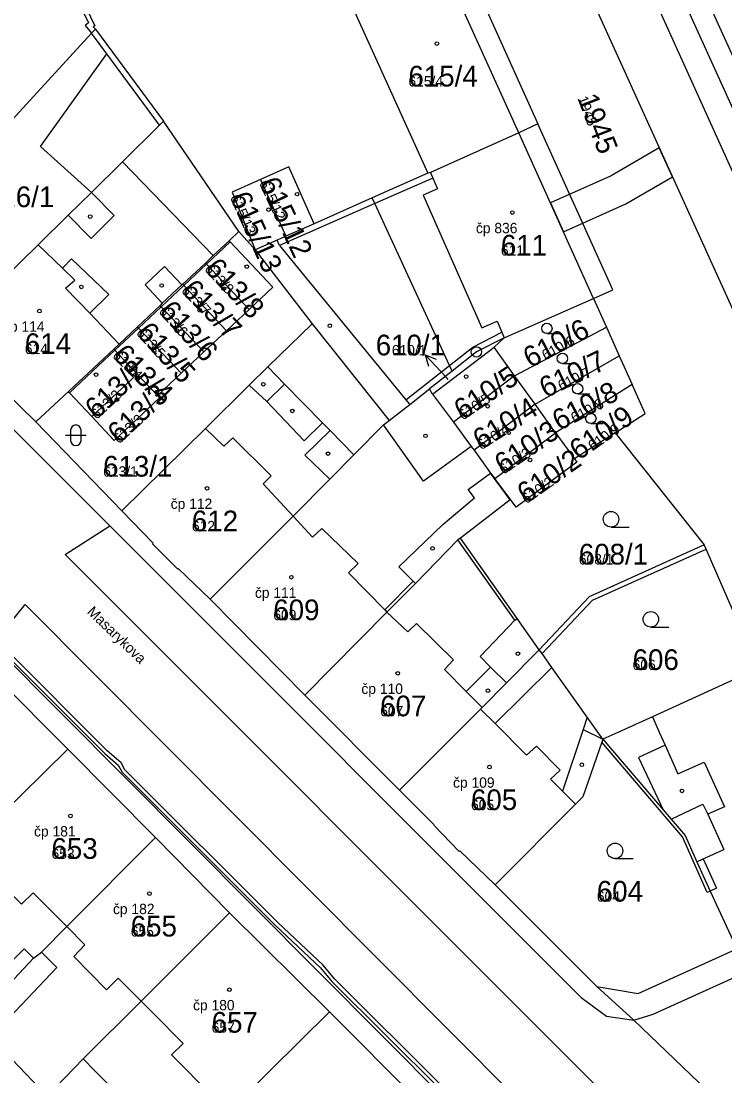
# Model space of a CAD drawing. Extents: x -763628 to -761565, y -976033 to -973833.
# Drawn here: x -762122 to -762054, y -974505.4 to -974403.6 of the extents above; entities that cross this region are included whole.
import ezdxf

# ---------------------------------------------------------------- set-up
doc = ezdxf.new("R2010")
doc.units = 0
for name, color, linetype in [('KN_cisla parcel 1000', 7, 'Continuous'), ('KN_cisla parcel 500', 7, 'Continuous'), ('KN_cisla parcel znacky', 7, 'Continuous'), ('KN_cisla popisna 500', 7, 'Continuous'), ('KN_hranice parcel', 7, 'Continuous'), ('KN_popisy', 7, 'Continuous'), ('KN_vecna bremena', 7, 'Continuous'), ('KN_vnitrni kresba parcel', 7, 'Continuous'), ('KN_znacky bodu BP', 7, 'Continuous'), ('KN_znacky budov', 7, 'Continuous'), ('KN_znacky kultur', 7, 'Continuous')]:
    doc.layers.add(name, color=color, linetype=linetype)

msp = doc.modelspace()

# ---------------------------------------------------------------- linework, layer by layer
at = {"layer": 'KN_cisla parcel znacky'}
for p, q in [((-762080.9, -974437.99), (-762082.95, -974435.8)), ((-762082.95, -974435.8), (-762081.9, -974436.19)), ((-762082.95, -974435.8), (-762082.63, -974436.87)), ((-762080.74, -974438.16), (-762080.9, -974437.99))]:
    msp.add_line(p, q, dxfattribs=at)
at = {"layer": 'KN_hranice parcel'}
for p, q in [((-762029.94, -974482.65), (-762098.09, -974332.69)), ((-762073.92, -974414.33), (-762081.33, -974397.92)), ((-762090.16, -974401.85), (-762082.71, -974418.25)), ((-762114.84, -974404.34), (-762108.25, -974413.23)), ((-762100.96, -974423.86), (-762108.25, -974413.23)), ((-762066.7, -974430.33), (-762073.92, -974414.33)), ((-762098.87, -974418.86), (-762096.44, -974424.34)), ((-762100.96, -974423.86), (-762101.92, -974424.76)), ((-762099.41, -974425.66), (-762100.96, -974423.86)), ((-762093.7, -974423.13), (-762096.44, -974424.34)), ((-762120.37, -974425.15), (-762123.89, -974428.62)), ((-762099.41, -974425.66), (-762093.9, -974432.78)), ((-762104.21, -974426.92), (-762106.4, -974428.97)), ((-762075.32, -974434.14), (-762066.7, -974430.33)), ((-762066.7, -974430.33), (-762065.45, -974433.1)), ((-762108.58, -974431.02), (-762110.77, -974433.08)), ((-762099.99, -974431.4), (-762102.18, -974433.46)), ((-762093.9, -974432.78), (-762086.43, -974442.12)), ((-762102.18, -974433.46), (-762104.36, -974435.51)), ((-762074.32, -974437.81), (-762065.45, -974433.1)), ((-762065.45, -974433.1), (-762064.2, -974435.88)), ((-762082.25, -974439.58), (-762076.31, -974435.05)), ((-762076.31, -974435.05), (-762075.32, -974434.14)), ((-762074.32, -974437.81), (-762076.31, -974435.05)), ((-762113.06, -974435.24), (-762117.44, -974439.34)), ((-762104.36, -974435.51), (-762106.55, -974437.57)), ((-762072.34, -974440.56), (-762064.2, -974435.88)), ((-762064.2, -974435.88), (-762062.94, -974438.66)), ((-762115.18, -974441.75), (-762110.8, -974437.64)), ((-762108.85, -974439.72), (-762110.8, -974437.64)), ((-762106.55, -974437.57), (-762108.85, -974439.72)), ((-762074.32, -974437.81), (-762080.24, -974442.3)), ((-762072.34, -974440.56), (-762074.32, -974437.81)), ((-762082.25, -974439.58), (-762082.55, -974439.07)), ((-762062.94, -974438.66), (-762070.35, -974443.32)), ((-762117.44, -974439.34), (-762120.6, -974442.25)), ((-762082.25, -974439.58), (-762080.24, -974442.3)), ((-762072.34, -974440.56), (-762078.24, -974445)), ((-762070.35, -974443.32), (-762072.34, -974440.56)), ((-762120.6, -974442.25), (-762112.27, -974450.86)), ((-762076.23, -974447.72), (-762070.35, -974443.32)), ((-762070.35, -974443.32), (-762068.54, -974445.84)), ((-762064.61, -974443.31), (-762055.99, -974454.13)), ((-762068.31, -974446.16), (-762074.18, -974450.49)), ((-762068.54, -974445.84), (-762068.31, -974446.16)), ((-762074.71, -974449.77), (-762076.23, -974447.72)), ((-762074.76, -974449.8), (-762079.56, -974453.5)), ((-762074.71, -974449.77), (-762074.76, -974449.8)), ((-762074.18, -974450.49), (-762074.71, -974449.77)), ((-762094.6, -974468.66), (-762103.76, -974459.4)), ((-762126.02, -974465.34), (-762117.51, -974473.88)), ((-762094.6, -974468.66), (-762085.44, -974477.85)), ((-762117.51, -974473.88), (-762125.51, -974481.76)), ((-762109.04, -974482.4), (-762117.51, -974473.88)), ((-762101.87, -974489.69), (-762109.04, -974482.4)), ((-762076.21, -974486.98), (-762066.36, -974496.79)), ((-762092.22, -974499.25), (-762101.87, -974489.69)), ((-762082.72, -974508.74), (-762092.22, -974499.25)), ((-762119.51, -974507.39), (-762116.02, -974503.78))]:
    msp.add_line(p, q, dxfattribs=at)
for points in [[(-762090.92, -974329.16), (-762022.62, -974479.3), (-762010.25, -974510.91), (-761990.08, -974562.42), (-761987.47, -974568.32)], [(-762122.77, -974387.64), (-762114.88, -974404), (-762115.06, -974404.1), (-762114.84, -974404.34)], [(-762114.84, -974404.34), (-762115.21, -974404.73), (-762127.8, -974418.42), (-762136.13, -974427.26)], [(-762108.25, -974413.23), (-762108.64, -974413.61), (-762112.23, -974417.14), (-762115.23, -974420.1), (-762117.46, -974422.3), (-762120.37, -974425.15)], [(-762073.92, -974414.33), (-762082.46, -974418.19), (-762082.71, -974418.25)], [(-762093.7, -974423.13), (-762096.13, -974417.64), (-762098.87, -974418.86)], [(-762082.71, -974418.25), (-762088.08, -974420.63), (-762093.7, -974423.13)], [(-762098.87, -974418.86), (-762101.61, -974420.08), (-762099.41, -974425.66)], [(-762101.92, -974424.76), (-762103.44, -974426.18), (-762104.21, -974426.92)], [(-762101.92, -974424.76), (-762101.81, -974424.88), (-762097.7, -974429.25), (-762099.99, -974431.4)], [(-762096.44, -974424.34), (-762097.27, -974424.71), (-762099.41, -974425.66)], [(-762099.99, -974431.4), (-762104.1, -974427.03), (-762104.21, -974426.92)], [(-762106.4, -974428.97), (-762106.48, -974429.03), (-762108.37, -974430.8), (-762108.58, -974431.02)], [(-762102.18, -974433.46), (-762106.29, -974429.09), (-762106.4, -974428.97)], [(-762104.36, -974435.51), (-762108.47, -974431.14), (-762108.58, -974431.02)], [(-762093.9, -974432.78), (-762098.18, -974436.96), (-762099.98, -974438.73), (-762104.21, -974442.91), (-762112.27, -974450.86)], [(-762129.14, -974433.79), (-762126.14, -974436.78), (-762126.22, -974436.88), (-762123.74, -974439.37), (-762123.66, -974439.27), (-762120.6, -974442.25)], [(-762110.77, -974433.08), (-762112.55, -974434.75), (-762113.06, -974435.24)], [(-762106.55, -974437.57), (-762110.66, -974433.2), (-762110.77, -974433.08)], [(-762075.32, -974434.14), (-762078.01, -974435.51), (-762080.36, -974437.35), (-762082.55, -974439.07)], [(-762110.8, -974437.64), (-762112.96, -974435.35), (-762113.06, -974435.24)], [(-762086.43, -974442.12), (-762084.46, -974440.57), (-762082.55, -974439.07)], [(-762064.61, -974443.31), (-762061.69, -974441.44), (-762062.94, -974438.66)], [(-762115.18, -974441.75), (-762117.33, -974439.46), (-762117.44, -974439.34)], [(-762108.85, -974439.72), (-762108.64, -974439.94), (-762113.01, -974444.05), (-762115.18, -974441.75)], [(-762103.76, -974459.4), (-762095.73, -974451.38), (-762092.19, -974447.81), (-762089.86, -974445.45), (-762086.98, -974442.55), (-762086.43, -974442.12)], [(-762080.24, -974442.3), (-762078.51, -974444.64), (-762078.24, -974445)], [(-762064.61, -974443.31), (-762068.23, -974445.65), (-762068.54, -974445.84)], [(-762078.24, -974445), (-762076.64, -974447.21), (-762076.23, -974447.72)], [(-762112.27, -974450.86), (-762109.25, -974453.99), (-762109.31, -974454.05), (-762106.88, -974456.49), (-762106.83, -974456.43), (-762103.76, -974459.4)], [(-762079.56, -974453.5), (-762079.8, -974453.67), (-762083.91, -974457.87), (-762086.66, -974460.64), (-762094.6, -974468.66)], [(-762071.93, -974464.27), (-762074.07, -974461.25), (-762079.56, -974453.5)], [(-762055.99, -974454.13), (-762067.1, -974459.16), (-762071.93, -974464.27)], [(-762050.77, -974466.08), (-762055.81, -974454.55), (-762055.99, -974454.13)], [(-762071.93, -974464.27), (-762075.1, -974467.47), (-762077.46, -974469.86), (-762077.6, -974470), (-762085.44, -974477.85)], [(-762065.8, -974472.92), (-762067.3, -974470.8), (-762070.72, -974465.98), (-762071.67, -974464.64), (-762071.93, -974464.27)], [(-762050.77, -974466.08), (-762061, -974470.74), (-762064.62, -974472.38), (-762065.8, -974472.92)], [(-762065.8, -974472.92), (-762065.9, -974473.2), (-762067.72, -974478.47), (-762068.44, -974479.19), (-762076.21, -974486.98)], [(-762065.8, -974472.92), (-762059.96, -974479.73), (-762059.18, -974480.64), (-762057.83, -974482.21), (-762056.7, -974484.75), (-762055.43, -974487.59), (-762052.85, -974493.15)], [(-762085.44, -974477.85), (-762082.08, -974481.17), (-762082.14, -974481.23), (-762079.67, -974483.75), (-762079.6, -974483.69), (-762076.21, -974486.98)], [(-762123.62, -974497.06), (-762120.83, -974494.05), (-762120.06, -974493.48), (-762117.6, -974491), (-762109.04, -974482.4)], [(-762116.02, -974503.78), (-762110.43, -974498.21), (-762101.87, -974489.69)], [(-762066.36, -974496.79), (-762062.36, -974497.49), (-762052.85, -974493.15)], [(-762054.93, -974507.59), (-762062.79, -974500.05), (-762066.36, -974496.79)], [(-762106.47, -974513.39), (-762105.07, -974512), (-762100.87, -974507.81), (-762092.22, -974499.25)], [(-762126.68, -974500.14), (-762124.98, -974501.7), (-762119.51, -974507.39)], [(-762116.02, -974503.78), (-762114.88, -974504.93), (-762111.02, -974508.81), (-762106.47, -974513.39)]]:
    msp.add_lwpolyline(points, dxfattribs=at)
at = {"layer": 'KN_vecna bremena'}
msp.add_lwpolyline([(-762064.97, -974418.49), (-762070.86, -974421.11), (-762069.6, -974423.9), (-762063.57, -974421.21), (-762059.06, -974418.58), (-762060.33, -974415.78)], close=True, dxfattribs=at)
for points in [[(-762123.72, -974464.5), (-762113.94, -974474.3), (-762112.64, -974475.43), (-762112.26, -974476.09), (-762097.42, -974490.91), (-762093.07, -974494.99), (-762092, -974496.31), (-762081.47, -974506.75), (-762072.53, -974516.18), (-762064.86, -974524.41), (-762058.71, -974531.47), (-762056.63, -974533.56), (-762051.3, -974540.24), (-762050.09, -974541.39), (-762036.79, -974557.85), (-762023.71, -974574.2), (-762023.52, -974574.98), (-762023.93, -974577.51), (-762023.71, -974578.37), (-762016.23, -974588.63), (-762014.6, -974591.3)], [(-762012.86, -974592.16), (-762014.34, -974591.06), (-762015.93, -974588.43), (-762023.39, -974578.21), (-762023.57, -974577.49), (-762023.16, -974574.96), (-762023.39, -974574.04), (-762036.51, -974557.63), (-762049.83, -974541.15), (-762051.04, -974540), (-762056.37, -974533.32), (-762058.45, -974531.23), (-762064.6, -974524.17), (-762081.21, -974506.51), (-762091.74, -974496.07), (-762092.81, -974494.75), (-762097.18, -974490.65), (-762111.98, -974475.87), (-762112.36, -974475.21), (-762113.7, -974474.04), (-762123.48, -974464.26)]]:
    msp.add_lwpolyline(points, dxfattribs=at)
at = {"layer": 'KN_vnitrni kresba parcel'}
for p, q in [((-762020.6, -974479.1), (-762087.69, -974330.69)), ((-762024.82, -974481.02), (-762091.88, -974332.66)), ((-762094.85, -974363.1), (-762072.06, -974413.49)), ((-762123.17, -974387.84), (-762115.51, -974403.72)), ((-762115.51, -974403.72), (-762115.82, -974403.99)), ((-762115.82, -974403.99), (-762115.21, -974404.73)), ((-762113.74, -974406.72), (-762115.21, -974404.73)), ((-762120.15, -974415.67), (-762113.74, -974406.72)), ((-762108.64, -974413.61), (-762113.74, -974406.72)), ((-762072.06, -974413.49), (-762073.92, -974414.33)), ((-762064.82, -974429.5), (-762072.06, -974413.49)), ((-762115.23, -974420.1), (-762120.15, -974415.67)), ((-762103.44, -974426.18), (-762112.23, -974417.14)), ((-762082.22, -974418.72), (-762087.82, -974421.18)), ((-762082.46, -974418.19), (-762082.22, -974418.72)), ((-762082.22, -974418.72), (-762081.76, -974419.74)), ((-762081.76, -974419.74), (-762083.15, -974420.36)), ((-762115.23, -974420.1), (-762113.02, -974422.34)), ((-762087.82, -974421.18), (-762088.08, -974420.63)), ((-762083.15, -974420.36), (-762077.48, -974433.19)), ((-762087.82, -974421.18), (-762097.03, -974425.23)), ((-762080.6, -974436.83), (-762087.82, -974421.18)), ((-762115.26, -974424.54), (-762117.46, -974422.3)), ((-762113.02, -974422.34), (-762115.26, -974424.54)), ((-762104.1, -974427.03), (-762101.81, -974424.88)), ((-762097.03, -974425.23), (-762097.27, -974424.71)), ((-762120.37, -974425.15), (-762118.03, -974427.42)), ((-762097.03, -974425.23), (-762084.82, -974440.13)), ((-762118.03, -974427.42), (-762117.15, -974426.5)), ((-762117.15, -974426.5), (-762113.54, -974429.96)), ((-762116.83, -974428.57), (-762118.03, -974427.42)), ((-762110.04, -974429.02), (-762108.15, -974427.25)), ((-762108.15, -974427.25), (-762106.48, -974429.03)), ((-762106.29, -974429.09), (-762104.1, -974427.03)), ((-762117.72, -974429.36), (-762116.83, -974428.57)), ((-762115.37, -974431.75), (-762117.72, -974429.36)), ((-762113.54, -974429.96), (-762115.37, -974431.75)), ((-762108.37, -974430.8), (-762110.04, -974429.02)), ((-762108.47, -974431.14), (-762106.29, -974429.09)), ((-762066.7, -974430.33), (-762064.82, -974429.5)), ((-762115.37, -974431.75), (-762112.55, -974434.75)), ((-762110.66, -974433.2), (-762108.47, -974431.14)), ((-762077.48, -974433.19), (-762076.02, -974432.55)), ((-762076.02, -974432.55), (-762075.56, -974433.61)), ((-762110.66, -974433.2), (-762112.96, -974435.35)), ((-762078.35, -974435.06), (-762075.56, -974433.61)), ((-762075.56, -974433.61), (-762075.32, -974434.14)), ((-762080.6, -974436.83), (-762078.35, -974435.06)), ((-762117.33, -974439.46), (-762112.96, -974435.35)), ((-762098.18, -974436.96), (-762096.56, -974438.62)), ((-762084.82, -974440.13), (-762080.6, -974436.83)), ((-762080.36, -974437.35), (-762080.6, -974436.83)), ((-762127.39, -974438.34), (-762121.89, -974443.86)), ((-762098.26, -974440.28), (-762099.98, -974438.73)), ((-762098.26, -974440.28), (-762096.56, -974438.62)), ((-762096.56, -974438.62), (-762092.9, -974442.35)), ((-762084.82, -974440.13), (-762084.46, -974440.57)), ((-762094.65, -974444.08), (-762098.26, -974440.28)), ((-762102.41, -974444.62), (-762104.21, -974442.91)), ((-762092.9, -974442.35), (-762094.65, -974444.08)), ((-762094.59, -974445.47), (-762092.16, -974443.1)), ((-762092.9, -974442.35), (-762092.16, -974443.1)), ((-762092.16, -974443.1), (-762089.86, -974445.45)), ((-762083.12, -974447.99), (-762086.98, -974442.55)), ((-762121.89, -974443.86), (-762113.43, -974452.31)), ((-762101.54, -974443.81), (-762102.41, -974444.62)), ((-762097.84, -974447.46), (-762101.54, -974443.81)), ((-762078.51, -974444.64), (-762083.12, -974447.99)), ((-762092.19, -974447.81), (-762094.59, -974445.47)), ((-762078.8, -974448.78), (-762076.64, -974447.21)), ((-762076.54, -974447.35), (-762076.64, -974447.21)), ((-762098.63, -974448.26), (-762097.84, -974447.46)), ((-762095.73, -974451.38), (-762098.63, -974448.26)), ((-762074.76, -974449.8), (-762076.54, -974447.35)), ((-762078.2, -974449.6), (-762078.8, -974448.78)), ((-762081.26, -974452.17), (-762078.2, -974449.6)), ((-762095.73, -974451.38), (-762093.84, -974453.4)), ((-762117.76, -974455.06), (-762113.43, -974452.31)), ((-762113.43, -974452.31), (-762067.88, -974497.86)), ((-762085.5, -974456.28), (-762081.26, -974452.17)), ((-762093.84, -974453.4), (-762092.94, -974452.55)), ((-762092.94, -974452.55), (-762089.45, -974455.94)), ((-762074.31, -974461.42), (-762079.8, -974453.67)), ((-762068.64, -974504.19), (-762117.76, -974455.06)), ((-762066.78, -974459.47), (-762055.81, -974454.55)), ((-762089.45, -974455.94), (-762090.36, -974456.85)), ((-762084.12, -974457.66), (-762085.5, -974456.28)), ((-762090.36, -974456.85), (-762086.87, -974460.43)), ((-762086.87, -974460.43), (-762084.12, -974457.66)), ((-762084.12, -974457.66), (-762083.91, -974457.87)), ((-762071.67, -974464.64), (-762066.78, -974459.47)), ((-762124.76, -974463.77), (-762121.64, -974459.89)), ((-762121.64, -974459.89), (-762063.11, -974518.63)), ((-762086.87, -974460.43), (-762086.66, -974460.64)), ((-762086.66, -974460.64), (-762084.65, -974462.53)), ((-762077.65, -974464.94), (-762074.31, -974461.42)), ((-762074.31, -974461.42), (-762074.07, -974461.25)), ((-762084.65, -974462.53), (-762083.79, -974461.73)), ((-762083.79, -974461.73), (-762080.23, -974465.26)), ((-762124.76, -974463.77), (-762072.53, -974516.18)), ((-762080.23, -974465.26), (-762081.1, -974466.19)), ((-762076.64, -974465.94), (-762077.65, -974464.94)), ((-762081.1, -974466.19), (-762078.99, -974468.31)), ((-762078.99, -974468.31), (-762076.64, -974465.94)), ((-762076.64, -974465.94), (-762075.1, -974467.47)), ((-762070.72, -974465.98), (-762076.19, -974471.41)), ((-762078.99, -974468.31), (-762077.46, -974469.86)), ((-762076.19, -974471.41), (-762077.6, -974470)), ((-762061, -974470.74), (-762060.33, -974472.23)), ((-762076.19, -974471.41), (-762073.16, -974474.46)), ((-762067.3, -974470.8), (-762067.7, -974471.99)), ((-762067.7, -974471.99), (-762069.69, -974477.94)), ((-762067.7, -974471.99), (-762065.8, -974472.92)), ((-762060.33, -974472.23), (-762059.77, -974473.48)), ((-762073.16, -974474.46), (-762072.21, -974473.57)), ((-762072.21, -974473.57), (-762069.91, -974475.89)), ((-762058.1, -974482.34), (-762065.9, -974473.2)), ((-762059.77, -974473.48), (-762062.33, -974474.67)), ((-762059.77, -974473.48), (-762058.54, -974476.27)), ((-762062.33, -974474.67), (-762059.96, -974479.73)), ((-762058.54, -974476.27), (-762056.01, -974475.12)), ((-762056.01, -974475.12), (-762054.03, -974479.43)), ((-762069.91, -974475.89), (-762070.86, -974476.77)), ((-762070.86, -974476.77), (-762069.69, -974477.94)), ((-762069.69, -974477.94), (-762068.44, -974479.19)), ((-762059.18, -974480.64), (-762056.11, -974479.18)), ((-762056.11, -974479.18), (-762055.63, -974480.15)), ((-762054.03, -974479.43), (-762055.63, -974480.15)), ((-762055.63, -974480.15), (-762054.09, -974483.57)), ((-762055.7, -974487.71), (-762058.1, -974482.34)), ((-762056.1, -974484.48), (-762054.09, -974483.57)), ((-762121.99, -974488.86), (-762125.98, -974484.91)), ((-762056.7, -974484.75), (-762056.1, -974484.48)), ((-762056.1, -974484.48), (-762054.8, -974487.29)), ((-762120.84, -974487.76), (-762121.99, -974488.86)), ((-762117.6, -974491), (-762120.84, -974487.76)), ((-762055.43, -974487.59), (-762055.7, -974487.71)), ((-762054.8, -974487.29), (-762055.43, -974487.59)), ((-762115.85, -974492.78), (-762117.6, -974491)), ((-762060.91, -974499.47), (-762042.43, -974491.06)), ((-762123.17, -974494.61), (-762121.73, -974493.16)), ((-762121.73, -974493.16), (-762120.83, -974494.05)), ((-762116.92, -974493.91), (-762115.85, -974492.78)), ((-762120.06, -974493.48), (-762118.57, -974494.95)), ((-762113.78, -974497.11), (-762116.92, -974493.91)), ((-762118.57, -974494.95), (-762124.98, -974501.7)), ((-762112.63, -974495.98), (-762113.78, -974497.11)), ((-762110.43, -974498.21), (-762112.63, -974495.98)), ((-762109.3, -974499.34), (-762110.43, -974498.21)), ((-762067.88, -974497.86), (-762065.44, -974499.67)), ((-762106.36, -974502.29), (-762109.3, -974499.34)), ((-762065.44, -974499.67), (-762062.79, -974500.05)), ((-762062.79, -974500.05), (-762060.91, -974499.47)), ((-762107.48, -974503.4), (-762106.36, -974502.29)), ((-762103.49, -974507.41), (-762107.48, -974503.4)), ((-762057.84, -974514.9), (-762068.64, -974504.19))]:
    msp.add_line(p, q, dxfattribs=at)
at = {"layer": 'KN_znacky bodu BP'}
for radius in [0.5, 0.0303]:
    msp.add_circle((-762078.01, -974435.51), radius, dxfattribs=at)
at = {"layer": 'KN_znacky budov'}
for centre in [(-762081.83, -974405.72), (-762095.35, -974420.27), (-762098.1, -974421.77), (-762115.34, -974422.43), (-762074.54, -974422.05), (-762100.21, -974427.27), (-762108.43, -974429.09), (-762116.2, -974429.23), (-762102.43, -974429.4), (-762120.25, -974431.56), (-762104.75, -974431.48), (-762092.18, -974432.98), (-762106.96, -974433.44), (-762109.16, -974435.4), (-762114.77, -974437.7), (-762079, -974437.89), (-762098.61, -974438.63), (-762112.76, -974440.12), (-762095.8, -974441.21), (-762076.92, -974440.75), (-762074.89, -974443.31), (-762082.93, -974443.61), (-762092.36, -974445.33), (-762072.82, -974445.95), (-762104.04, -974448.68), (-762082.25, -974454.49), (-762095.9, -974457.27), (-762074, -974464.65), (-762085.61, -974466.55), (-762076.9, -974468.23), (-762076.75, -974475.61), (-762067.82, -974475.38), (-762058.14, -974477.91), (-762117.25, -974480.32), (-762109.62, -974487.82), (-762101.88, -974497.11)]:
    msp.add_circle(centre, 0.175, dxfattribs=at)
at = {"layer": 'KN_znacky kultur'}
for p, q in [((-762071.2, -974433.73), (-762070.02, -974433.73)), ((-762069.7, -974436.63), (-762068.52, -974436.63)), ((-762068.23, -974439.56), (-762067.05, -974439.56)), ((-762117.23, -974443.06), (-762117.23, -974444.06)), ((-762116.23, -974444.06), (-762116.23, -974443.06)), ((-762066.95, -974442.43), (-762065.77, -974442.43)), ((-762117.73, -974443.56), (-762115.73, -974443.56)), ((-762065, -974452.42), (-762063.25, -974452.42)), ((-762061.15, -974462.08), (-762059.4, -974462.08)), ((-762064.61, -974484.45), (-762062.86, -974484.45))]:
    msp.add_line(p, q, dxfattribs=at)
for centre, radius in [((-762071.2, -974433.23), 0.502), ((-762069.7, -974436.13), 0.502), ((-762068.23, -974439.06), 0.502), ((-762066.95, -974441.93), 0.502), ((-762065, -974451.67), 0.75), ((-762061.15, -974461.33), 0.75), ((-762064.61, -974483.7), 0.75)]:
    msp.add_circle(centre, radius, dxfattribs=at)
for centre, start, end in [((-762116.73, -974443.06), 0, 180), ((-762116.73, -974444.06), 180, 359.9879)]:
    msp.add_arc(centre, 0.5, start, end, dxfattribs=at)

# ---------------------------------------------------------------- texts
at = {"layer": 'KN_cisla parcel 1000'}
for s, p in [('615/4', (-762084.58, -974409.87)), ('616/1', (-762125.51, -974421.52)), ('611', (-762075.64, -974426.2)), ('614', (-762121.66, -974435.71)), ('610/1', (-762087.74, -974435.84)), ('613/1', (-762114.09, -974447.55)), ('612', (-762105.51, -974452.83)), ('608/1', (-762068.11, -974456.04)), ('609', (-762097.64, -974461.42)), ('606', (-762062.91, -974466.23)), ('607', (-762087.31, -974470.7)), ('605', (-762078.53, -974479.76)), ('653', (-762119.08, -974484.47)), ('604', (-762066.37, -974488.6)), ('655', (-762111.42, -974491.97)), ('657', (-762103.6, -974501.26))]:
    msp.add_text(s, height=2, dxfattribs=at).set_placement(p)
for s, rotation, p in [('1945', 291, (-762068.26, -974411.01)), ('615/12', 295, (-762099.04, -974419.19)), ('615/13', 294, (-762101.85, -974420.57)), ('613/8', 313, (-762104.36, -974427.57)), ('613/7', 314, (-762106.6, -974429.67)), ('613/6', 312, (-762108.78, -974431.65)), ('613/5', 312, (-762110.95, -974433.73)), ('610/6', 28, (-762072.81, -974437.1)), ('613/4', 315, (-762113.26, -974435.95)), ('610/7', 26, (-762071.31, -974440)), ('613/2', 43, (-762114.71, -974442.08)), ('610/5', 34, (-762079.32, -974442.14)), ('613/3', 43, (-762112.53, -974444.44)), ('610/8', 28, (-762070, -974443.16)), ('610/4', 32, (-762077.55, -974445.01)), ('610/9', 35, (-762068.12, -974446.04)), ('610/3', 34, (-762075.4, -974447.38)), ('610/2', 35, (-762073.18, -974450.22))]:
    msp.add_text(s, height=2, rotation=rotation, dxfattribs=at).set_placement(p)
at = {"layer": 'KN_cisla parcel 500'}
for s, p in [('615/4', (-762084.58, -974409.87)), ('611', (-762075.64, -974426.2)), ('614', (-762121.66, -974435.71)), ('610/1', (-762086.19, -974435.84)), ('613/1', (-762114.09, -974447.55)), ('612', (-762105.51, -974452.83)), ('608/1', (-762068.11, -974456.04)), ('609', (-762097.64, -974461.42)), ('606', (-762062.91, -974466.23)), ('607', (-762087.31, -974470.7)), ('605', (-762078.53, -974479.76)), ('653', (-762119.08, -974484.47)), ('604', (-762066.37, -974488.6)), ('655', (-762111.42, -974491.97)), ('657', (-762103.6, -974501.26))]:
    msp.add_text(s, height=1, dxfattribs=at).set_placement(p)
for s, rotation, p in [('1945', 291, (-762068.26, -974411.01)), ('615/12', 295, (-762099.04, -974419.19)), ('615/13', 294, (-762101.85, -974420.57)), ('613/8', 313, (-762104.36, -974427.57)), ('613/7', 314, (-762106.6, -974429.67)), ('613/6', 312, (-762108.78, -974431.65)), ('613/5', 312, (-762110.95, -974433.73)), ('610/6', 28, (-762071.35, -974436.33)), ('613/4', 315, (-762113.26, -974435.95)), ('610/7', 26, (-762069.83, -974439.28)), ('613/2', 43, (-762114.71, -974442.08)), ('610/5', 34, (-762079.32, -974442.14)), ('610/8', 28, (-762068.55, -974442.39)), ('613/3', 43, (-762112.53, -974444.44)), ('610/4', 32, (-762077.55, -974445.01)), ('610/9', 35, (-762066.78, -974445.1)), ('610/3', 34, (-762075.4, -974447.38)), ('610/2', 35, (-762073.18, -974450.22))]:
    msp.add_text(s, height=1, rotation=rotation, dxfattribs=at).set_placement(p)
at = {"layer": 'KN_cisla popisna 500'}
for s, p in [('čp 836', (-762078.06, -974424.04)), ('čp 114', (-762123.77, -974433.55)), ('čp 112', (-762107.56, -974450.67)), ('čp 111', (-762099.42, -974459.26)), ('čp 110', (-762089.13, -974468.54)), ('čp 109', (-762080.27, -974477.6)), ('čp 181', (-762120.77, -974482.31)), ('čp 182', (-762113.14, -974489.81)), ('čp 180', (-762105.4, -974499.1))]:
    msp.add_text(s, height=1, dxfattribs=at).set_placement(p)
at = {"layer": 'KN_popisy'}
msp.add_text('Masarykova', height=1, rotation=316, dxfattribs=at).set_placement((-762115.71, -974460.69))

doc.saveas('drawing.dxf')
